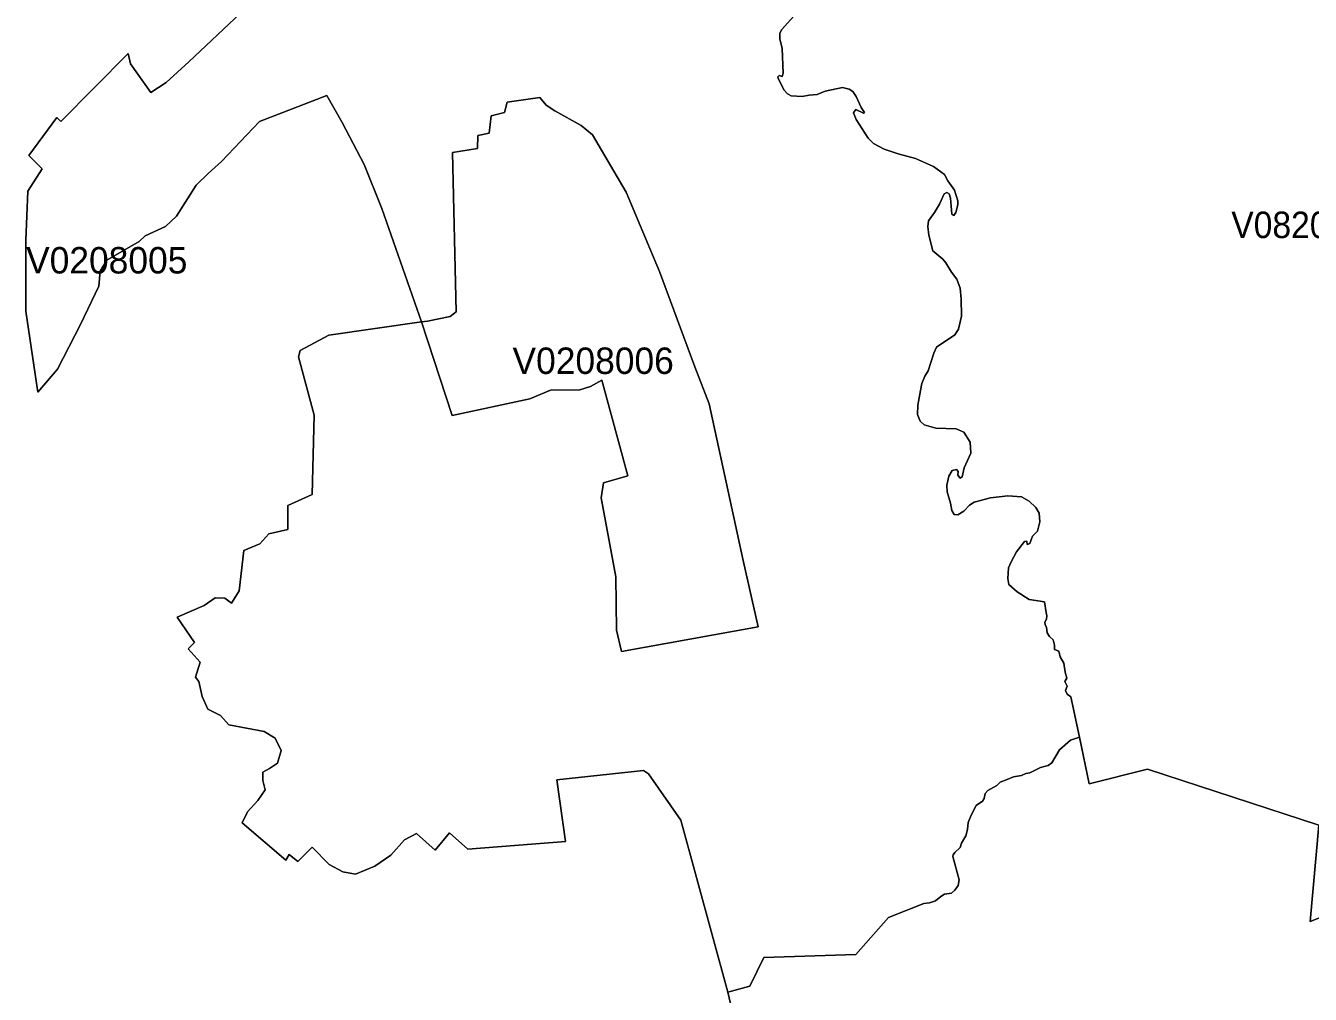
# Model space of a CAD drawing. Extents: x 369010 to 735936, y 6377141 to 6616555.
# Drawn here: x 620161 to 625018, y 6416642 to 6420305 of the extents above; entities that cross this region are included whole.
import ezdxf
from ezdxf.enums import TextEntityAlignment as Align

# ---------------------------------------------------------------- set-up
doc = ezdxf.new("R2010")
doc.units = 0
doc.header["$LTSCALE"] = 40
doc.layers.add('3', color=7, linetype='Continuous', lineweight=13)
doc.layers.add('4', color=7, linetype='Continuous')

msp = doc.modelspace()

# ---------------------------------------------------------------- linework, layer by layer
at = {"layer": '3'}
for points in [[(620973.33, 6420351.6), (620778.53, 6420167.56), (620692.3, 6420089.77), (620634.04, 6420052.2), (620557.75, 6420160.44), (620548.48, 6420199), (620294.1, 6419941.98), (620279.37, 6419956.71), (620172.78, 6419813.88), (620223.43, 6419762.74), (620169.31, 6419678.99), (620161.53, 6419492.3), (620161.36, 6419225.01), (620207.87, 6418919.16), (620281.52, 6419006.22), (620368.41, 6419175.2), (620437.92, 6419320.18), (620442.39, 6419376.28), (620467.71, 6419417.49), (620590.35, 6419488.33), (620613.52, 6419510.34), (620689.32, 6419545.76), (620731.03, 6419584.32), (620806, 6419701.67), (620850.69, 6419746.19), (620901, 6419790.54), (621044.66, 6419941.65), (621299.37, 6420040.29), (621357.79, 6419939), (621440.71, 6419779.12), (621507.08, 6419613.45), (621657.19, 6419184.8), (621306.82, 6419134.32), (621199.24, 6419076.39), (621192.62, 6419052.56), (621252.03, 6418831.45), (621244.59, 6418532.38), (621152.4, 6418490.01), (621152.24, 6418399.98), (621080.08, 6418382.76), (621046.98, 6418344.86), (620986.57, 6418320.37), (620968.69, 6418167.28), (620939.56, 6418121.43), (620913.58, 6418140.13), (620877.83, 6418140.8), (620836.62, 6418112.16), (620733.51, 6418068.31), (620799.05, 6417972.48), (620775.88, 6417947.82), (620821.23, 6417897.34), (620803.35, 6417840.9), (620815.27, 6417824.35), (620828.01, 6417768.08), (620850.52, 6417719.59), (620897.69, 6417695.76), (620928.81, 6417661.17), (621063.03, 6417635.68), (621104.74, 6417610.19), (621126.58, 6417564.35), (621112.68, 6417516.52), (621082.72, 6417495.33), (621057.57, 6417481.43), (621058.23, 6417450.81), (621066.84, 6417415.06), (621039.2, 6417374.35), (621000.14, 6417332.48), (620979.45, 6417289.94), (621144.13, 6417148.77), (621157.53, 6417170.12), (621190.63, 6417144.13), (621243.76, 6417198.58), (621308.31, 6417132.55), (621359.94, 6417105.24), (621408.44, 6417095.97), (621481.42, 6417125.93), (621541.17, 6417168.3), (621593.63, 6417226.06), (621638.49, 6417249.39), (621709.49, 6417187), (621763.61, 6417252.54), (621833.12, 6417190.8), (622201.86, 6417219.27), (622169.75, 6417453.46), (622496.46, 6417487.72), (622516.32, 6417475.14), (622638.13, 6417299.87), (622815.05, 6416650.27), (622899.13, 6416672.11), (622951.43, 6416780.85), (623299.48, 6416792.77), (623423.12, 6416932.78), (623556.18, 6416985.58), (623577.53, 6416987.4), (623601.2, 6416995.18), (623620.89, 6417011.73), (623634.46, 6417020.67), (623661.28, 6417024.31)], [(620778.53, 6420167.56), (620973.33, 6420351.6)], [(623063.81, 6420339.02), (623019.29, 6420290.36), (623012.67, 6420276.63), (623012.67, 6420254.61), (623021.6, 6420217.87), (623025.24, 6420125.19), (623021.6, 6420112.78), (623009.19, 6420115.76), (623004.39, 6420110.96), (623005.55, 6420104.5), (623028.72, 6420061.14), (623041.79, 6420047.4), (623055.53, 6420039.62), (623097.07, 6420036.15), (623122.56, 6420042.11), (623152.85, 6420044.42), (623183.14, 6420056.34), (623249.67, 6420070.57), (623274.66, 6420063.95), (623288.23, 6420055.68), (623301.31, 6420036.15), (623319.68, 6419995.77), (623332.75, 6419976.07), (623328.61, 6419973.75), (623299.48, 6419987.49), (623290.55, 6419975.57), (623300.15, 6419949.42), (623346.49, 6419879.25), (623366.18, 6419859.39), (623406.57, 6419838.04), (623459.36, 6419819.5), (623525.23, 6419802.29), (623592.92, 6419772), (623635.13, 6419741.22), (623647.54, 6419717.39), (623672.03, 6419682.47), (623685.11, 6419641.92), (623684.45, 6419627.52), (623677.33, 6419597.89), (623670.21, 6419586.64), (623662.43, 6419591.27), (623657.8, 6419651.85), (623651.84, 6419669.23), (623642.91, 6419673.36), (623633.31, 6419669.23), (623615.6, 6419629.34), (623597.23, 6419598.56), (623574.55, 6419566.45), (623572.24, 6419544.93), (623575.71, 6419511.83), (623590.61, 6419452.91), (623628.01, 6419421.47), (623639.93, 6419407.9), (623661.28, 6419372.81), (623680.97, 6419345.5), (623693.38, 6419312.23), (623697.52, 6419271.85), (623698.68, 6419205.82), (623687.43, 6419157.16), (623673.69, 6419135.14), (623604.34, 6419089.47), (623594.25, 6419065.63), (623573.39, 6418999.76), (623559.82, 6418979.57), (623549.06, 6418950.94), (623543.77, 6418924.95), (623533.67, 6418870.17), (623532.35, 6418834.59), (623543.11, 6418809.6), (623557.34, 6418795.37), (623602.52, 6418782.95), (623679.15, 6418780.47), (623708.28, 6418766.9), (623731.95, 6418729.49), (623733.77, 6418688.45), (623721.19, 6418659.98), (623708.78, 6418633.17)], [(623532.35, 6418834.59), (623533.67, 6418870.17), (623543.77, 6418924.95), (623549.06, 6418950.94), (623559.82, 6418979.57), (623573.39, 6418999.76), (623594.25, 6419065.63), (623604.34, 6419089.47), (623673.69, 6419135.14), (623687.43, 6419157.16), (623698.68, 6419205.82), (623697.52, 6419271.85), (623693.38, 6419312.23), (623680.97, 6419345.5), (623661.28, 6419372.81), (623639.93, 6419407.9), (623628.01, 6419421.47), (623590.61, 6419452.91), (623575.71, 6419511.83), (623572.24, 6419544.93), (623574.55, 6419566.45), (623597.23, 6419598.56), (623615.6, 6419629.34), (623633.31, 6419669.23), (623642.91, 6419673.36), (623651.84, 6419669.23), (623657.8, 6419651.85), (623662.43, 6419591.27), (623670.21, 6419586.64), (623677.33, 6419597.89), (623684.45, 6419627.52), (623685.11, 6419641.92), (623672.03, 6419682.47), (623647.54, 6419717.39), (623635.13, 6419741.22), (623592.92, 6419772), (623525.23, 6419802.29), (623459.36, 6419819.5), (623406.57, 6419838.04), (623366.18, 6419859.39), (623346.49, 6419879.25), (623300.15, 6419949.42), (623290.55, 6419975.57), (623299.48, 6419987.49), (623328.61, 6419973.75), (623332.75, 6419976.07), (623319.68, 6419995.77), (623301.31, 6420036.15), (623288.23, 6420055.68), (623274.66, 6420063.95), (623249.67, 6420070.57), (623183.14, 6420056.34), (623152.85, 6420044.42), (623122.56, 6420042.11), (623097.07, 6420036.15), (623055.53, 6420039.62), (623041.79, 6420047.4), (623028.72, 6420061.14), (623005.55, 6420104.5), (623004.39, 6420110.96), (623009.19, 6420115.76), (623021.6, 6420112.78), (623025.24, 6420125.19), (623021.6, 6420217.87), (623012.67, 6420254.61), (623012.67, 6420276.63), (623019.29, 6420290.36), (623063.81, 6420339.02)], [(622847.16, 6416516.38), (622815.05, 6416650.27), (622638.13, 6417299.87), (622516.32, 6417475.14), (622496.46, 6417487.72), (622169.75, 6417453.46), (622201.86, 6417219.27), (621833.12, 6417190.8), (621763.61, 6417252.54), (621709.49, 6417187), (621638.49, 6417249.39), (621593.63, 6417226.06), (621541.17, 6417168.3), (621481.42, 6417125.93), (621408.44, 6417095.97), (621359.94, 6417105.24), (621308.31, 6417132.55), (621243.76, 6417198.58), (621190.63, 6417144.13), (621157.53, 6417170.12), (621144.13, 6417148.77), (620979.45, 6417289.94), (621000.14, 6417332.48), (621039.2, 6417374.35), (621066.84, 6417415.06), (621058.23, 6417450.81), (621057.57, 6417481.43), (621082.72, 6417495.33), (621112.68, 6417516.52), (621126.58, 6417564.35), (621104.74, 6417610.19), (621063.03, 6417635.68), (620928.81, 6417661.17), (620897.69, 6417695.76), (620850.52, 6417719.59), (620828.01, 6417768.08), (620815.27, 6417824.35), (620803.35, 6417840.9), (620821.23, 6417897.34), (620775.88, 6417947.82), (620799.05, 6417972.48), (620733.51, 6418068.31), (620836.62, 6418112.16), (620877.83, 6418140.8), (620913.58, 6418140.13), (620939.56, 6418121.43), (620968.69, 6418167.28), (620986.57, 6418320.37), (621046.98, 6418344.86), (621080.08, 6418382.76), (621152.24, 6418399.98), (621152.4, 6418490.01), (621244.59, 6418532.38), (621252.03, 6418831.45), (621192.62, 6419052.56), (621199.24, 6419076.39), (621306.82, 6419134.32), (621657.19, 6419184.8), (621507.08, 6419613.45), (621440.71, 6419779.12), (621357.79, 6419939), (621299.37, 6420040.29), (621044.66, 6419941.65), (620901, 6419790.54), (620850.69, 6419746.19), (620806, 6419701.67), (620731.03, 6419584.32), (620689.32, 6419545.76), (620613.52, 6419510.34), (620590.35, 6419488.33), (620467.71, 6419417.49), (620442.39, 6419376.28), (620437.92, 6419320.18), (620368.41, 6419175.2), (620281.52, 6419006.22), (620207.87, 6418919.16), (620161.36, 6419225.01), (620161.53, 6419492.3), (620169.31, 6419678.99), (620223.43, 6419762.74), (620172.78, 6419813.88), (620279.37, 6419956.71), (620294.1, 6419941.98), (620548.48, 6420199), (620557.75, 6420160.44), (620634.04, 6420052.2), (620692.3, 6420089.77), (620778.53, 6420167.56)], [(623661.28, 6417024.31), (623673.69, 6417036.06), (623686.27, 6417053.27), (623689.74, 6417075.28), (623666.57, 6417162.67), (623667.57, 6417168.79), (623674.19, 6417178.23), (623693.72, 6417197.26), (623698.51, 6417213.81), (623715.73, 6417241.28), (623721.69, 6417264.95), (623723.51, 6417291.76), (623735.42, 6417319.07), (623753.79, 6417355.32), (623778.12, 6417371.87), (623785.24, 6417382.62), (623788.71, 6417400.99), (623798.81, 6417412.25), (623832.08, 6417431.78), (623844.65, 6417443.69), (623871.96, 6417453.79), (623895.13, 6417463.89), (623925.92, 6417469.84), (623941.97, 6417476.96), (623957.36, 6417478.78), (623970.27, 6417485.73), (623997.58, 6417499.47), (624026.71, 6417506.59), (624040.45, 6417517.18), (624068.91, 6417566), (624110.45, 6417602.74), (624144.88, 6417613.67), (624112.11, 6417766.43), (624097.88, 6417777.02), (624092.58, 6417790.09), (624098.54, 6417806.81), (624089.6, 6417825.18), (624097.38, 6417837.59), (624090.26, 6417859.61), (624085.46, 6417893.53), (624071.73, 6417918.36), (624066.43, 6417939.21), (624051.04, 6417946.33), (624050.38, 6417961.72), (624045.58, 6417981.91), (624032.01, 6417994.49), (624023.07, 6418008.72), (624020.75, 6418030.07), (624015.29, 6418039.01), (624014.13, 6418049.6), (624020.09, 6418061.02), (624021.91, 6418072.77), (624019.1, 6418086.02), (624012.48, 6418125.9), (623954.22, 6418135.34), (623909.2, 6418163.97), (623878.25, 6418191.28), (623874.11, 6418213.78), (623877.09, 6418254.17), (623886.53, 6418276.68), (623906.72, 6418315.4), (623937.01, 6418354.63), (623945.45, 6418355.12), (623947.76, 6418343.21), (623956.7, 6418346.19), (623967.29, 6418374.16), (623985.83, 6418393.19), (623995.26, 6418428.77), (623992.28, 6418460.88), (623979.54, 6418483.06), (623955.21, 6418506.23), (623925.42, 6418522.95), (623873.78, 6418527.08), (623809.07, 6418519.3), (623747.34, 6418503.25), (623729.46, 6418491.33), (623708.11, 6418468.83), (623684.94, 6418454.59), (623671.21, 6418455.75), (623662.93, 6418471.14), (623656.97, 6418499.11), (623644.56, 6418542.48), (623642.91, 6418567.3), (623651.18, 6418601.23), (623663.1, 6418623.08), (623680.31, 6418626.72), (623686.76, 6418618.44), (623685.11, 6418604.7), (623693.38, 6418594.11), (623701, 6418598.25), (623708.78, 6418633.17), (623721.19, 6418659.98), (623733.77, 6418688.45), (623731.95, 6418729.49), (623708.28, 6418766.9), (623679.15, 6418780.47), (623602.52, 6418782.95), (623557.34, 6418795.37), (623543.11, 6418809.6), (623532.35, 6418834.59)], [(623708.78, 6418633.17), (623701, 6418598.25), (623693.38, 6418594.11), (623685.11, 6418604.7), (623686.76, 6418618.44), (623680.31, 6418626.72), (623663.1, 6418623.08), (623651.18, 6418601.23), (623642.91, 6418567.3), (623644.56, 6418542.48), (623656.97, 6418499.11), (623662.93, 6418471.14), (623671.21, 6418455.75), (623684.94, 6418454.59), (623708.11, 6418468.83), (623729.46, 6418491.33), (623747.34, 6418503.25), (623809.07, 6418519.3), (623873.78, 6418527.08), (623925.42, 6418522.95), (623955.21, 6418506.23), (623979.54, 6418483.06), (623992.28, 6418460.88), (623995.26, 6418428.77), (623985.83, 6418393.19), (623967.29, 6418374.16), (623956.7, 6418346.19), (623947.76, 6418343.21), (623945.45, 6418355.12), (623937.01, 6418354.63), (623906.72, 6418315.4), (623886.53, 6418276.68), (623877.09, 6418254.17), (623874.11, 6418213.78), (623878.25, 6418191.28), (623909.2, 6418163.97), (623954.22, 6418135.34), (624012.48, 6418125.9), (624019.1, 6418086.02), (624021.91, 6418072.77), (624020.09, 6418061.02), (624014.13, 6418049.6), (624015.29, 6418039.01), (624020.75, 6418030.07), (624023.07, 6418008.72), (624032.01, 6417994.49), (624045.58, 6417981.91), (624050.38, 6417961.72), (624051.04, 6417946.33), (624066.43, 6417939.21), (624071.73, 6417918.36), (624085.46, 6417893.53), (624090.26, 6417859.61), (624097.38, 6417837.59), (624089.6, 6417825.18), (624098.54, 6417806.81), (624092.58, 6417790.09), (624097.88, 6417777.02), (624112.11, 6417766.43), (624144.88, 6417613.67), (624181.79, 6417437.74), (624402.57, 6417493.01), (625050.19, 6417282), (625017.09, 6416917.39), (625089.91, 6416946.19)], [(624144.88, 6417613.67), (624110.45, 6417602.74), (624068.91, 6417566), (624040.45, 6417517.18), (624026.71, 6417506.59), (623997.58, 6417499.47), (623970.27, 6417485.73), (623957.36, 6417478.78), (623941.97, 6417476.96), (623925.92, 6417469.84), (623895.13, 6417463.89), (623871.96, 6417453.79), (623844.65, 6417443.69), (623832.08, 6417431.78), (623798.81, 6417412.25), (623788.71, 6417400.99), (623785.24, 6417382.62), (623778.12, 6417371.87), (623753.79, 6417355.32), (623735.42, 6417319.07), (623723.51, 6417291.76), (623721.69, 6417264.95), (623715.73, 6417241.28), (623698.51, 6417213.81), (623693.72, 6417197.26), (623674.19, 6417178.23), (623667.57, 6417168.79), (623666.57, 6417162.67), (623689.74, 6417075.28), (623686.27, 6417053.27), (623673.69, 6417036.06), (623661.28, 6417024.31), (623634.46, 6417020.67), (623620.89, 6417011.73), (623601.2, 6416995.18), (623577.53, 6416987.4), (623556.18, 6416985.58), (623423.12, 6416932.78), (623299.48, 6416792.77), (622951.43, 6416780.85), (622899.13, 6416672.11), (622815.05, 6416650.27), (622847.16, 6416516.38)], [(625089.91, 6416946.19), (625017.09, 6416917.39), (625050.19, 6417282), (624402.57, 6417493.01), (624181.79, 6417437.74), (624144.88, 6417613.67)]]:
    msp.add_lwpolyline(points, dxfattribs=at)
for points in [[(621657.19, 6419184.8), (621774.03, 6418830.29), (622066.98, 6418893.51), (622145.59, 6418925.95), (622256.31, 6418927.93), (622296.86, 6418939.85), (622339.73, 6418963.85), (622437.37, 6418602.88), (622345.68, 6418575.41), (622336.25, 6418519.64), (622392.03, 6418221.07), (622394.34, 6418018.49), (622413.87, 6417937.56), (622930.25, 6418031.07), (622873.81, 6418281.97), (622744.88, 6418874.31), (622690.76, 6419014), (622557.36, 6419374.46), (622431.25, 6419674.85), (622303.98, 6419891.66), (622260.95, 6419927.58), (622161.15, 6419982.86), (622129.21, 6420004.04), (622104.71, 6420032.51), (621980.91, 6420014.96), (621970.98, 6419976.4), (621921.17, 6419963.82), (621913.39, 6419898.61), (621870.85, 6419889.35), (621869.53, 6419839.53), (621774.2, 6419824.8), (621788.27, 6419222.03), (621765.76, 6419205.48), (621680.19, 6419187.28)], [(621657.19, 6419184.8), (621680.19, 6419187.28), (621765.76, 6419205.48), (621788.27, 6419222.03), (621774.2, 6419824.8), (621869.53, 6419839.53), (621870.85, 6419889.35), (621913.39, 6419898.61), (621921.17, 6419963.82), (621970.98, 6419976.4), (621980.91, 6420014.96), (622104.71, 6420032.51), (622129.21, 6420004.04), (622161.15, 6419982.86), (622260.95, 6419927.58), (622303.98, 6419891.66), (622431.25, 6419674.85), (622557.36, 6419374.46), (622690.76, 6419014), (622744.88, 6418874.31), (622873.81, 6418281.97), (622930.25, 6418031.07), (622413.87, 6417937.56), (622394.34, 6418018.49), (622392.03, 6418221.07), (622336.25, 6418519.64), (622345.68, 6418575.41), (622437.37, 6418602.88), (622339.73, 6418963.85), (622296.86, 6418939.85), (622256.31, 6418927.93), (622145.59, 6418925.95), (622066.98, 6418893.51), (621774.03, 6418830.29)]]:
    msp.add_lwpolyline(points, close=True, dxfattribs=at)

# ---------------------------------------------------------------- texts
at = {"layer": '4', "width": 0.95}
msp.add_text('V0820001', height=100, dxfattribs=at).set_placement((625008.52, 6419501.5), align=Align.CENTER)
at = {"layer": '4'}
for s, p in [('V0208005', (620467.71, 6419367.49)), ('V0208006', (622306.5, 6418987.62))]:
    msp.add_text(s, height=100, dxfattribs=at).set_placement(p, align=Align.CENTER)

doc.saveas('drawing.dxf')
